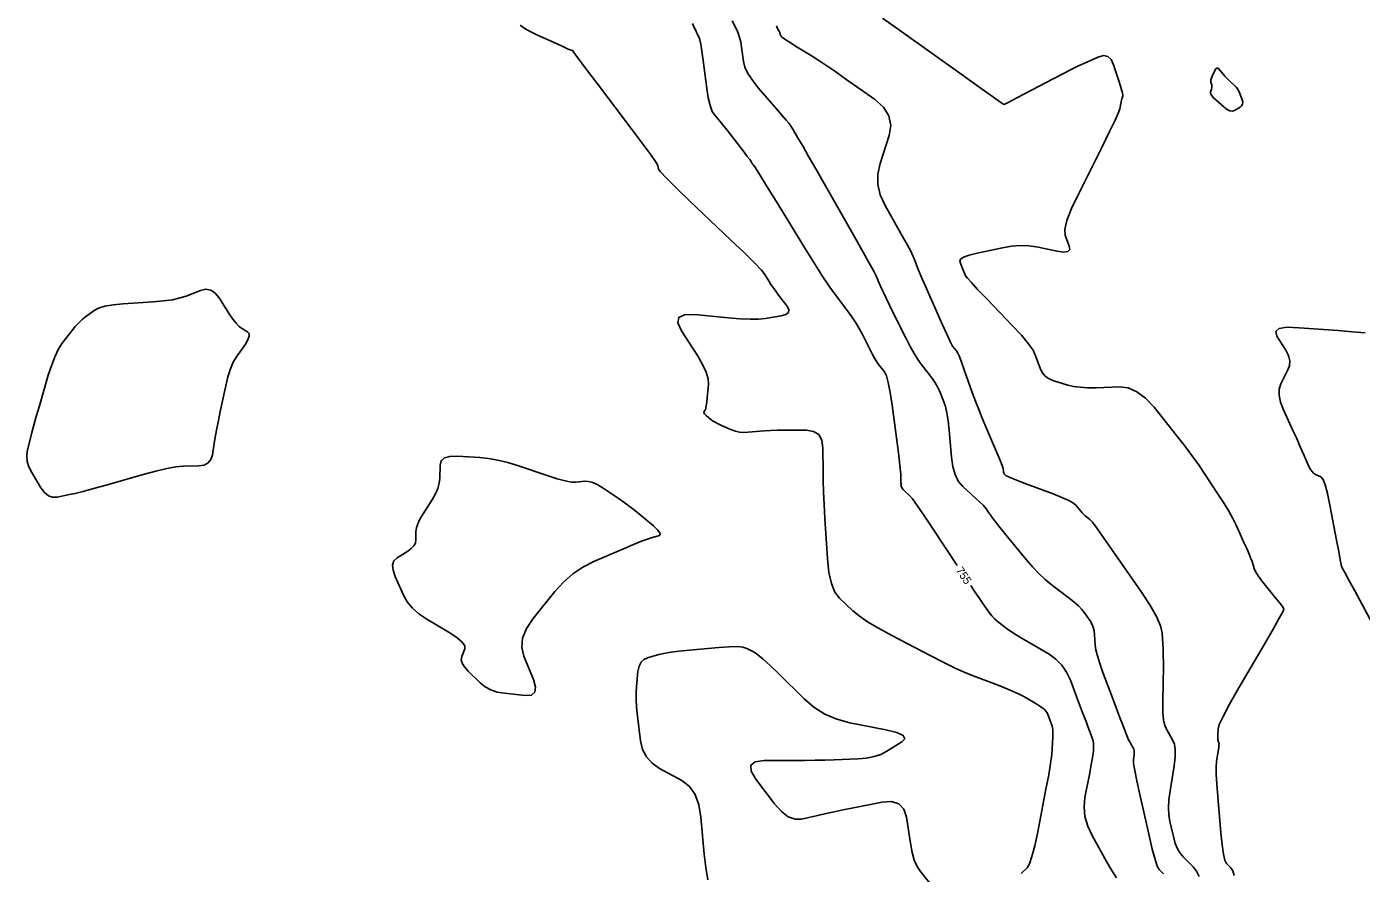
# Model space of a CAD drawing. Extents: x 2082232 to 2083549, y 592624 to 593832.
# Drawn here: x 2082682.7 to 2082799.4, y 593026.5 to 593100.6 of the extents above; entities that cross this region are included whole.
import ezdxf

# ---------------------------------------------------------------- set-up
doc = ezdxf.new("R2010")
doc.units = 0
doc.layers.add('DT_X_Contour_Major', color=7, linetype='Continuous')
doc.layers.add('DT_X_Contour_Minor', color=7, linetype='Continuous')

msp = doc.modelspace()

# ---------------------------------------------------------------- linework, layer by layer
at = {"layer": 'DT_X_Contour_Major'}
for points in [[(2082740.92, 593100.89), (2082741.08, 593100.55), (2082741.21, 593100.27), (2082741.31, 593100.06), (2082741.37, 593099.93), (2082741.51, 593099.67), (2082741.57, 593099.47), (2082741.65, 593099.07), (2082741.74, 593098.46), (2082741.85, 593097.65), (2082742.18, 593095.21), (2082742.31, 593094.38), (2082742.47, 593093.71), (2082742.66, 593093.2), (2082742.87, 593092.86), (2082743.47, 593092.16), (2082743.71, 593091.88), (2082743.97, 593091.55), (2082744.26, 593091.19), (2082744.57, 593090.78), (2082745.44, 593089.64), (2082745.72, 593089.26), (2082745.93, 593088.99), (2082746.05, 593088.81), (2082746.1, 593088.74), (2082746.11, 593088.69), (2082746.11, 593088.66), (2082746.13, 593088.64), (2082746.16, 593088.61), (2082746.19, 593088.57), (2082746.29, 593088.48), (2082746.44, 593088.25), (2082746.82, 593087.66), (2082747.41, 593086.69), (2082748.24, 593085.35), (2082750.73, 593081.29), (2082751.6, 593079.89), (2082752.33, 593078.74), (2082752.93, 593077.83), (2082753.41, 593077.18), (2082754.48, 593075.75), (2082754.87, 593075.23), (2082755.21, 593074.71), (2082755.51, 593074.21), (2082755.77, 593073.73), (2082756.4, 593072.45), (2082756.63, 593072), (2082756.85, 593071.61), (2082757.05, 593071.29), (2082757.23, 593071.04), (2082757.71, 593070.43), (2082757.88, 593070.08), (2082758.05, 593069.47), (2082758.22, 593068.61), (2082758.39, 593067.5), (2082758.82, 593064.19), (2082758.96, 593063.09), (2082759.06, 593062.26), (2082759.12, 593061.71), (2082759.14, 593061.43), (2082759.15, 593061.06), (2082759.15, 593060.93), (2082759.15, 593060.81), (2082759.15, 593060.71), (2082759.16, 593060.62), (2082759.17, 593060.42), (2082759.19, 593060.33), (2082759.25, 593060.23), (2082759.35, 593060.11), (2082759.49, 593059.97), (2082759.9, 593059.59), (2082760.15, 593059.3), (2082760.56, 593058.73), (2082761.15, 593057.87), (2082761.91, 593056.73), (2082764.08, 593053.47)], [(2082765.25, 593051.72), (2082765.56, 593051.25), (2082766.01, 593050.58), (2082766.3, 593050.16), (2082766.87, 593049.37), (2082767.09, 593049.08), (2082767.32, 593048.82), (2082767.57, 593048.59), (2082767.82, 593048.39), (2082768.51, 593047.88), (2082768.82, 593047.67), (2082769.23, 593047.4), (2082769.74, 593047.09), (2082770.35, 593046.73), (2082772.1, 593045.7), (2082772.71, 593045.27), (2082773.22, 593044.75), (2082773.64, 593044.14), (2082773.97, 593043.44), (2082774.72, 593041.45), (2082774.98, 593040.76), (2082775.19, 593040.18), (2082775.37, 593039.73), (2082775.5, 593039.39), (2082775.79, 593038.64), (2082775.88, 593038.37), (2082775.95, 593038.13), (2082775.99, 593037.92), (2082776, 593037.74), (2082775.98, 593037.3), (2082775.96, 593037.05), (2082775.9, 593036.64), (2082775.8, 593036.07), (2082775.66, 593035.34), (2082775.24, 593033.17), (2082775.16, 593032.35), (2082775.24, 593031.52), (2082775.48, 593030.68), (2082775.87, 593029.84), (2082777.13, 593027.56), (2082777.58, 593026.79), (2082778, 593026.16)]]:
    msp.add_lwpolyline(points, dxfattribs=at)
at = {"layer": 'DT_X_Contour_Minor'}
for points in [[(2082757.54, 593101.35), (2082759.22, 593100.15), (2082764.3, 593096.54), (2082765.97, 593095.35), (2082767.16, 593094.5), (2082767.89, 593093.99), (2082768.13, 593093.82), (2082768.17, 593093.81), (2082768.29, 593093.87), (2082768.64, 593094.05), (2082769.22, 593094.35), (2082770.02, 593094.77), (2082772.45, 593096.06), (2082773.3, 593096.5), (2082774.05, 593096.88), (2082774.68, 593097.19), (2082775.2, 593097.43), (2082776.45, 593097.98), (2082776.88, 593098.09), (2082777.24, 593098.01), (2082777.53, 593097.74), (2082777.75, 593097.28), (2082778.23, 593095.79), (2082778.39, 593095.29), (2082778.49, 593094.92), (2082778.55, 593094.67), (2082778.55, 593094.55), (2082778.49, 593094.37), (2082778.47, 593094.29), (2082778.44, 593094.19), (2082778.41, 593094.06), (2082778.38, 593093.9), (2082778.3, 593093.44), (2082778.18, 593093.1), (2082777.88, 593092.43), (2082777.4, 593091.43), (2082776.74, 593090.09), (2082774.73, 593086.08), (2082774.08, 593084.72), (2082773.66, 593083.65), (2082773.47, 593082.86), (2082773.5, 593082.36), (2082773.87, 593081.4), (2082773.91, 593081.11), (2082773.74, 593080.93), (2082773.38, 593080.89), (2082772.81, 593080.97), (2082771.02, 593081.34), (2082770.33, 593081.44), (2082769.6, 593081.46), (2082768.83, 593081.41), (2082768.03, 593081.27), (2082765.83, 593080.8), (2082765.11, 593080.63), (2082764.62, 593080.45), (2082764.35, 593080.27), (2082764.31, 593080.09), (2082764.48, 593079.61), (2082764.54, 593079.45), (2082764.6, 593079.3), (2082764.65, 593079.17), (2082764.7, 593079.06), (2082764.81, 593078.81), (2082764.96, 593078.61), (2082765.31, 593078.22), (2082765.86, 593077.62), (2082766.62, 593076.83), (2082768.92, 593074.44), (2082769.69, 593073.61), (2082770.29, 593072.9), (2082770.7, 593072.3), (2082770.93, 593071.83), (2082771.32, 593070.74), (2082771.5, 593070.36), (2082771.77, 593070.05), (2082772.11, 593069.81), (2082772.53, 593069.63), (2082773.75, 593069.26), (2082774.24, 593069.14), (2082774.82, 593069.06), (2082775.47, 593069.02), (2082776.21, 593069.03), (2082778.27, 593069.1), (2082779.03, 593069.01), (2082779.79, 593068.68), (2082780.54, 593068.12), (2082781.29, 593067.32), (2082783.25, 593064.86), (2082783.96, 593063.96), (2082784.6, 593063.11), (2082785.17, 593062.31), (2082785.68, 593061.56), (2082786.96, 593059.61), (2082787.41, 593058.9), (2082787.81, 593058.23), (2082788.16, 593057.59), (2082788.46, 593056.99), (2082789.17, 593055.44), (2082789.42, 593054.9), (2082789.61, 593054.45), (2082789.76, 593054.09), (2082789.86, 593053.82), (2082790.05, 593053.21), (2082790.16, 593052.96), (2082790.34, 593052.65), (2082790.6, 593052.28), (2082790.92, 593051.86), (2082791.87, 593050.68), (2082792.19, 593050.28), (2082792.42, 593049.99), (2082792.56, 593049.81), (2082792.61, 593049.72), (2082792.64, 593049.65), (2082792.55, 593049.43), (2082792.23, 593048.85), (2082791.69, 593047.91), (2082790.93, 593046.59), (2082788.62, 593042.61), (2082787.86, 593041.27), (2082787.32, 593040.25), (2082786.99, 593039.55), (2082786.88, 593039.17), (2082786.86, 593038.58), (2082786.86, 593038.39), (2082786.87, 593038.23), (2082786.88, 593038.13), (2082786.9, 593038.07), (2082786.96, 593037.97), (2082786.97, 593037.89), (2082786.96, 593037.74), (2082786.94, 593037.52), (2082786.89, 593037.22), (2082786.75, 593036.32), (2082786.71, 593035.87), (2082786.72, 593035.21), (2082786.76, 593034.34), (2082786.85, 593033.26), (2082787.12, 593030.08), (2082787.23, 593029.02), (2082787.35, 593028.22), (2082787.48, 593027.68), (2082787.62, 593027.41), (2082788.01, 593027.01), (2082788.16, 593026.77), (2082788.29, 593026.35)], [(2082769.66, 593026.52), (2082770.19, 593027.03), (2082770.39, 593027.37), (2082770.61, 593028.01), (2082770.86, 593028.94), (2082771.11, 593030.18), (2082771.83, 593033.89), (2082772.07, 593035.15), (2082772.24, 593036.16), (2082772.34, 593036.93), (2082772.39, 593037.45), (2082772.42, 593038.49), (2082772.42, 593038.84), (2082772.42, 593039.11), (2082772.41, 593039.3), (2082772.39, 593039.41), (2082772.32, 593039.58), (2082772.29, 593039.66), (2082772.25, 593039.76), (2082772.2, 593039.89), (2082772.14, 593040.05), (2082771.97, 593040.51), (2082771.86, 593040.69), (2082771.67, 593040.89), (2082771.39, 593041.1), (2082771.03, 593041.33), (2082769.95, 593041.97), (2082769.5, 593042.21), (2082768.97, 593042.46), (2082768.36, 593042.72), (2082767.66, 593042.99), (2082765.69, 593043.73), (2082764.88, 593044.05), (2082763.95, 593044.47), (2082762.89, 593044.99), (2082761.7, 593045.6), (2082758.35, 593047.36), (2082757.2, 593047.99), (2082756.24, 593048.55), (2082755.5, 593049.06), (2082754.95, 593049.5), (2082753.77, 593050.61), (2082753.38, 593051.14), (2082753.07, 593051.89), (2082752.85, 593052.86), (2082752.73, 593054.07), (2082752.51, 593057.57), (2082752.44, 593058.82), (2082752.38, 593059.93), (2082752.35, 593060.9), (2082752.34, 593061.73), (2082752.32, 593063.77), (2082752.23, 593064.44), (2082751.96, 593064.92), (2082751.51, 593065.21), (2082750.9, 593065.3), (2082749.02, 593065.3), (2082748.35, 593065.3), (2082747.76, 593065.29), (2082747.26, 593065.26), (2082746.83, 593065.23), (2082745.79, 593065.13), (2082745.41, 593065.12), (2082745.05, 593065.15), (2082744.69, 593065.22), (2082744.35, 593065.34), (2082743.47, 593065.73), (2082743.16, 593065.87), (2082742.9, 593066), (2082742.69, 593066.13), (2082742.53, 593066.25), (2082742.15, 593066.57), (2082742.04, 593066.68), (2082741.96, 593066.78), (2082741.93, 593066.87), (2082741.95, 593066.94), (2082742.05, 593067.12), (2082742.09, 593067.24), (2082742.13, 593067.45), (2082742.17, 593067.75), (2082742.21, 593068.14), (2082742.32, 593069.32), (2082742.29, 593069.81), (2082742.12, 593070.39), (2082741.81, 593071.07), (2082741.36, 593071.84), (2082739.97, 593074.01), (2082739.65, 593074.71), (2082739.73, 593075.17), (2082740.23, 593075.41), (2082741.12, 593075.42), (2082744.05, 593075.13), (2082745.08, 593075.05), (2082745.96, 593075.02), (2082746.69, 593075.03), (2082747.29, 593075.09), (2082748.67, 593075.32), (2082749.09, 593075.44), (2082749.31, 593075.62), (2082749.34, 593075.87), (2082749.17, 593076.19), (2082748.46, 593077.13), (2082748.2, 593077.47), (2082747.98, 593077.78), (2082747.79, 593078.06), (2082747.63, 593078.31), (2082747.24, 593078.94), (2082746.95, 593079.31), (2082746.35, 593079.94), (2082745.46, 593080.83), (2082744.26, 593081.97), (2082740.67, 593085.38), (2082739.49, 593086.51), (2082738.65, 593087.35), (2082738.13, 593087.9), (2082737.94, 593088.16), (2082737.89, 593088.46), (2082737.74, 593088.74), (2082737.31, 593089.36), (2082736.62, 593090.31), (2082735.65, 593091.6), (2082732.71, 593095.49), (2082731.75, 593096.76), (2082731.06, 593097.68), (2082730.64, 593098.23), (2082730.5, 593098.43), (2082730.49, 593098.46), (2082730.48, 593098.47), (2082730.48, 593098.48), (2082730.48, 593098.49), (2082730.48, 593098.5), (2082730.49, 593098.52), (2082730.49, 593098.52), (2082730.48, 593098.53), (2082730.47, 593098.53), (2082730.45, 593098.53), (2082730.41, 593098.52), (2082730.31, 593098.55), (2082730.06, 593098.66), (2082729.65, 593098.84), (2082729.09, 593099.1), (2082727.38, 593099.88), (2082726.8, 593100.16), (2082726.36, 593100.39), (2082726.05, 593100.59), (2082725.87, 593100.74)], [(2082744.39, 593101.12), (2082744.79, 593100.35), (2082744.93, 593100.04), (2082745.05, 593099.68), (2082745.15, 593099.28), (2082745.22, 593098.83), (2082745.39, 593097.57), (2082745.51, 593097.08), (2082745.77, 593096.53), (2082746.16, 593095.93), (2082746.68, 593095.27), (2082748.24, 593093.46), (2082748.75, 593092.87), (2082749.12, 593092.44), (2082749.35, 593092.17), (2082749.44, 593092.07), (2082749.48, 593092.01), (2082749.51, 593091.96), (2082749.59, 593091.83), (2082749.7, 593091.64), (2082749.86, 593091.38), (2082750.32, 593090.59), (2082750.59, 593090.12), (2082751.05, 593089.32), (2082751.71, 593088.17), (2082752.55, 593086.69), (2082755.05, 593082.28), (2082755.87, 593080.83), (2082756.46, 593079.78), (2082756.83, 593079.12), (2082756.96, 593078.87), (2082757.01, 593078.73), (2082757.04, 593078.66), (2082757.09, 593078.54), (2082757.16, 593078.38), (2082757.25, 593078.18), (2082757.51, 593077.58), (2082757.65, 593077.29), (2082757.86, 593076.85), (2082758.15, 593076.26), (2082758.51, 593075.53), (2082759.57, 593073.39), (2082759.96, 593072.64), (2082760.31, 593072.01), (2082760.63, 593071.49), (2082760.92, 593071.08), (2082761.65, 593070.14), (2082761.91, 593069.79), (2082762.14, 593069.44), (2082762.34, 593069.09), (2082762.51, 593068.74), (2082762.91, 593067.8), (2082763.06, 593067.38), (2082763.18, 593066.83), (2082763.28, 593066.14), (2082763.36, 593065.32), (2082763.56, 593062.94), (2082763.68, 593062.12), (2082763.88, 593061.42), (2082764.17, 593060.84), (2082764.55, 593060.39), (2082765.67, 593059.36), (2082766.04, 593059.01), (2082766.33, 593058.74), (2082766.52, 593058.54), (2082766.63, 593058.41), (2082766.79, 593058.17), (2082766.85, 593058.07), (2082766.92, 593057.97), (2082767, 593057.87), (2082767.08, 593057.75), (2082767.3, 593057.44), (2082767.45, 593057.25), (2082767.71, 593056.92), (2082768.09, 593056.44), (2082768.6, 593055.83), (2082770.09, 593054), (2082770.65, 593053.35), (2082771.21, 593052.77), (2082771.76, 593052.25), (2082772.3, 593051.8), (2082773.76, 593050.69), (2082774.26, 593050.29), (2082774.67, 593049.93), (2082774.98, 593049.61), (2082775.21, 593049.33), (2082775.69, 593048.64), (2082775.85, 593048.37), (2082775.97, 593048.08), (2082776.05, 593047.76), (2082776.09, 593047.43), (2082776.14, 593046.5), (2082776.2, 593046.09), (2082776.33, 593045.56), (2082776.53, 593044.9), (2082776.81, 593044.12), (2082777.66, 593041.88), (2082777.95, 593041.1), (2082778.19, 593040.46), (2082778.38, 593039.95), (2082778.53, 593039.58), (2082778.84, 593038.75), (2082778.96, 593038.46), (2082779.06, 593038.22), (2082779.16, 593038.03), (2082779.24, 593037.87), (2082779.45, 593037.53), (2082779.51, 593037.39), (2082779.55, 593037.25), (2082779.56, 593037.09), (2082779.55, 593036.93), (2082779.48, 593036.47), (2082779.49, 593036.15), (2082779.59, 593035.54), (2082779.77, 593034.63), (2082780.03, 593033.43), (2082780.85, 593029.84), (2082781.13, 593028.64), (2082781.37, 593027.75), (2082781.57, 593027.16), (2082781.73, 593026.87), (2082782.1, 593026.5)], [(2082748.26, 593100.68), (2082748.4, 593100.41), (2082748.5, 593100.21), (2082748.56, 593100.07), (2082748.59, 593100.01), (2082748.6, 593099.94), (2082748.6, 593099.91), (2082748.62, 593099.87), (2082748.65, 593099.83), (2082748.68, 593099.79), (2082748.78, 593099.68), (2082748.88, 593099.6), (2082749.11, 593099.44), (2082749.46, 593099.22), (2082749.94, 593098.92), (2082751.38, 593098.03), (2082751.97, 593097.66), (2082752.66, 593097.2), (2082753.45, 593096.66), (2082754.34, 593096.03), (2082756.84, 593094.26), (2082757.62, 593093.56), (2082758.1, 593092.8), (2082758.26, 593091.97), (2082758.12, 593091.09), (2082757.33, 593088.64), (2082757.13, 593087.72), (2082757.14, 593086.8), (2082757.35, 593085.89), (2082757.77, 593084.97), (2082759.15, 593082.53), (2082759.62, 593081.7), (2082759.98, 593081.03), (2082760.23, 593080.52), (2082760.38, 593080.17), (2082760.64, 593079.47), (2082760.78, 593079.12), (2082760.99, 593078.6), (2082761.29, 593077.91), (2082761.67, 593077.05), (2082762.8, 593074.53), (2082763.17, 593073.7), (2082763.47, 593073.07), (2082763.67, 593072.67), (2082763.8, 593072.48), (2082764.01, 593072.26), (2082764.11, 593072.1), (2082764.26, 593071.76), (2082764.45, 593071.27), (2082764.69, 593070.6), (2082765.39, 593068.6), (2082765.66, 593067.85), (2082765.95, 593067.11), (2082766.25, 593066.36), (2082766.57, 593065.61), (2082767.43, 593063.63), (2082767.71, 593062.96), (2082767.91, 593062.46), (2082768.04, 593062.13), (2082768.09, 593061.96), (2082768.11, 593061.72), (2082768.12, 593061.63), (2082768.14, 593061.56), (2082768.17, 593061.5), (2082768.22, 593061.45), (2082768.35, 593061.33), (2082768.5, 593061.25), (2082768.85, 593061.1), (2082769.4, 593060.88), (2082770.16, 593060.59), (2082772.46, 593059.73), (2082773.23, 593059.43), (2082773.82, 593059.16), (2082774.23, 593058.92), (2082774.47, 593058.73), (2082774.86, 593058.25), (2082775, 593058.08), (2082775.13, 593057.94), (2082775.26, 593057.82), (2082775.38, 593057.72), (2082775.68, 593057.49), (2082775.89, 593057.25), (2082776.3, 593056.71), (2082776.9, 593055.86), (2082777.71, 593054.71), (2082780.12, 593051.24), (2082780.92, 593050.03), (2082781.49, 593049.02), (2082781.85, 593048.2), (2082781.99, 593047.57), (2082782.07, 593046.16), (2082782.09, 593045.6), (2082782.1, 593044.97), (2082782.1, 593044.26), (2082782.09, 593043.49), (2082782.04, 593041.35), (2082782.04, 593040.6), (2082782.1, 593039.98), (2082782.22, 593039.47), (2082782.39, 593039.09), (2082782.91, 593038.23), (2082783.07, 593037.84), (2082783.14, 593037.33), (2082783.13, 593036.7), (2082783.04, 593035.95), (2082782.69, 593033.77), (2082782.59, 593032.98), (2082782.56, 593032.27), (2082782.58, 593031.63), (2082782.67, 593031.07), (2082783, 593029.64), (2082783.14, 593029.14), (2082783.33, 593028.69), (2082783.58, 593028.29), (2082783.87, 593027.95), (2082784.71, 593027.1), (2082785, 593026.74), (2082785.23, 593026.26)], [(2082786.31, 593095.15), (2082786.34, 593095.25), (2082786.35, 593095.35), (2082786.35, 593095.43), (2082786.33, 593095.52), (2082786.26, 593095.74), (2082786.25, 593095.83), (2082786.26, 593095.95), (2082786.3, 593096.1), (2082786.37, 593096.28), (2082786.59, 593096.79), (2082786.68, 593096.93), (2082786.78, 593096.99), (2082786.89, 593096.97), (2082787.01, 593096.85), (2082787.35, 593096.43), (2082787.48, 593096.28), (2082787.62, 593096.13), (2082787.76, 593095.99), (2082787.91, 593095.85), (2082788.32, 593095.48), (2082788.46, 593095.33), (2082788.59, 593095.17), (2082788.69, 593094.98), (2082788.78, 593094.78), (2082788.99, 593094.21), (2082789.04, 593094.01), (2082789.02, 593093.83), (2082788.94, 593093.69), (2082788.8, 593093.57), (2082788.32, 593093.29), (2082788.13, 593093.22), (2082787.92, 593093.25), (2082787.68, 593093.36), (2082787.42, 593093.56), (2082786.7, 593094.2), (2082786.46, 593094.43), (2082786.31, 593094.61), (2082786.23, 593094.77), (2082786.22, 593094.89), (2082786.31, 593095.15)], [(2082700.11, 593069.2), (2082700.3, 593069.99), (2082700.52, 593070.67), (2082700.77, 593071.25), (2082701.05, 593071.72), (2082701.83, 593072.84), (2082702.06, 593073.22), (2082702.17, 593073.53), (2082702.16, 593073.76), (2082702.02, 593073.92), (2082701.49, 593074.23), (2082701.28, 593074.39), (2082701.03, 593074.66), (2082700.74, 593075.03), (2082700.42, 593075.49), (2082699.53, 593076.88), (2082699.18, 593077.31), (2082698.8, 593077.56), (2082698.38, 593077.64), (2082697.92, 593077.54), (2082696.66, 593077.05), (2082696.13, 593076.88), (2082695.47, 593076.73), (2082694.68, 593076.62), (2082693.77, 593076.54), (2082691.16, 593076.36), (2082690.26, 593076.27), (2082689.54, 593076.15), (2082689, 593075.99), (2082688.62, 593075.79), (2082687.85, 593075.22), (2082687.56, 593074.99), (2082687.26, 593074.7), (2082686.96, 593074.37), (2082686.65, 593073.99), (2082685.81, 593072.91), (2082685.5, 593072.43), (2082685.2, 593071.8), (2082684.9, 593071.03), (2082684.6, 593070.11), (2082683.82, 593067.44), (2082683.55, 593066.52), (2082683.32, 593065.74), (2082683.15, 593065.1), (2082683.03, 593064.6), (2082682.76, 593063.47), (2082682.71, 593063.03), (2082682.76, 593062.58), (2082682.91, 593062.11), (2082683.16, 593061.62), (2082683.96, 593060.28), (2082684.28, 593059.85), (2082684.62, 593059.57), (2082684.98, 593059.44), (2082685.37, 593059.45), (2082686.45, 593059.67), (2082686.96, 593059.78), (2082687.66, 593059.96), (2082688.56, 593060.2), (2082689.67, 593060.51), (2082692.88, 593061.43), (2082694.01, 593061.73), (2082694.96, 593061.95), (2082695.74, 593062.09), (2082696.35, 593062.15), (2082697.75, 593062.19), (2082698.22, 593062.26), (2082698.57, 593062.45), (2082698.82, 593062.74), (2082698.95, 593063.14), (2082699.14, 593064.36), (2082699.23, 593064.86), (2082699.34, 593065.46), (2082699.48, 593066.16), (2082699.64, 593066.95), (2082700.11, 593069.2)], [(2082799.74, 593073.84), (2082798.6, 593073.93), (2082797.37, 593074.02), (2082793.98, 593074.28), (2082792.9, 593074.31), (2082792.22, 593074.2), (2082791.92, 593073.94), (2082792.02, 593073.55), (2082792.81, 593072.31), (2082793.05, 593071.85), (2082793.15, 593071.39), (2082793.12, 593070.95), (2082792.96, 593070.52), (2082792.38, 593069.37), (2082792.22, 593068.9), (2082792.21, 593068.37), (2082792.33, 593067.77), (2082792.59, 593067.1), (2082793.45, 593065.23), (2082793.76, 593064.58), (2082794.01, 593064.01), (2082794.22, 593063.54), (2082794.39, 593063.16), (2082794.77, 593062.27), (2082794.92, 593061.96), (2082795.07, 593061.72), (2082795.23, 593061.55), (2082795.41, 593061.44), (2082795.87, 593061.22), (2082796.06, 593061), (2082796.25, 593060.52), (2082796.45, 593059.78), (2082796.66, 593058.76), (2082797.24, 593055.7), (2082797.43, 593054.7), (2082797.56, 593053.98), (2082797.64, 593053.55), (2082797.67, 593053.4), (2082797.67, 593053.4), (2082797.74, 593053.26), (2082797.96, 593052.86), (2082798.32, 593052.18), (2082798.83, 593051.25), (2082800.38, 593048.38)], [(2082718.85, 593062.26), (2082718.95, 593062.63), (2082719.23, 593062.88), (2082719.7, 593063.02), (2082720.35, 593063.03), (2082722.33, 593062.91), (2082723.09, 593062.83), (2082723.91, 593062.68), (2082724.78, 593062.47), (2082725.7, 593062.18), (2082728.23, 593061.34), (2082729.09, 593061.06), (2082729.8, 593060.88), (2082730.34, 593060.77), (2082730.72, 593060.76), (2082731.52, 593060.84), (2082731.84, 593060.82), (2082732.21, 593060.72), (2082732.64, 593060.52), (2082733.11, 593060.23), (2082734.43, 593059.36), (2082734.92, 593059.02), (2082735.4, 593058.67), (2082735.87, 593058.31), (2082736.32, 593057.94), (2082737.52, 593056.94), (2082737.88, 593056.6), (2082738.07, 593056.34), (2082738.09, 593056.16), (2082737.94, 593056.06), (2082737.31, 593055.89), (2082736.99, 593055.78), (2082736.47, 593055.59), (2082735.78, 593055.3), (2082734.89, 593054.93), (2082732.29, 593053.81), (2082731.35, 593053.33), (2082730.47, 593052.73), (2082729.65, 593052.02), (2082728.9, 593051.19), (2082726.99, 593048.83), (2082726.4, 593047.96), (2082726.07, 593047.12), (2082725.99, 593046.31), (2082726.18, 593045.53), (2082727.01, 593043.49), (2082727.2, 593042.83), (2082727.14, 593042.38), (2082726.84, 593042.13), (2082726.29, 593042.1), (2082724.49, 593042.29), (2082723.85, 593042.4), (2082723.28, 593042.59), (2082722.79, 593042.86), (2082722.36, 593043.2), (2082721.32, 593044.23), (2082721, 593044.6), (2082720.79, 593044.93), (2082720.71, 593045.23), (2082720.75, 593045.5), (2082721.01, 593046.17), (2082721.01, 593046.44), (2082720.79, 593046.77), (2082720.35, 593047.14), (2082719.7, 593047.57), (2082717.69, 593048.77), (2082717, 593049.24), (2082716.43, 593049.75), (2082715.98, 593050.29), (2082715.65, 593050.88), (2082714.93, 593052.5), (2082714.74, 593053.05), (2082714.71, 593053.51), (2082714.82, 593053.88), (2082715.1, 593054.14), (2082716.04, 593054.72), (2082716.34, 593054.95), (2082716.56, 593055.19), (2082716.7, 593055.44), (2082716.74, 593055.71), (2082716.74, 593056.45), (2082716.78, 593056.76), (2082716.9, 593057.11), (2082717.1, 593057.52), (2082717.37, 593057.98), (2082718.19, 593059.27), (2082718.46, 593059.75), (2082718.66, 593060.22), (2082718.78, 593060.67), (2082718.82, 593061.11), (2082718.85, 593062.26)], [(2082761.67, 593025.67), (2082760.85, 593026.69), (2082760.56, 593027.14), (2082760.32, 593027.7), (2082760.13, 593028.37), (2082759.98, 593029.17), (2082759.63, 593031.44), (2082759.4, 593032.16), (2082758.97, 593032.62), (2082758.34, 593032.83), (2082757.5, 593032.77), (2082755, 593032.27), (2082754.11, 593032.09), (2082753.31, 593031.92), (2082752.6, 593031.77), (2082751.99, 593031.63), (2082750.46, 593031.28), (2082749.89, 593031.27), (2082749.3, 593031.49), (2082748.7, 593031.94), (2082748.09, 593032.63), (2082746.46, 593034.78), (2082746.05, 593035.48), (2082746.03, 593035.99), (2082746.41, 593036.29), (2082747.19, 593036.4), (2082749.79, 593036.41), (2082750.74, 593036.42), (2082751.64, 593036.43), (2082752.5, 593036.45), (2082753.3, 593036.48), (2082755.39, 593036.56), (2082756.14, 593036.62), (2082756.81, 593036.75), (2082757.4, 593036.95), (2082757.93, 593037.22), (2082759.22, 593038.03), (2082759.5, 593038.32), (2082759.36, 593038.6), (2082758.8, 593038.85), (2082757.83, 593039.1), (2082754.69, 593039.71), (2082753.55, 593040.02), (2082752.51, 593040.47), (2082751.55, 593041.07), (2082750.68, 593041.81), (2082748.47, 593043.98), (2082747.72, 593044.71), (2082747.11, 593045.27), (2082746.65, 593045.66), (2082746.33, 593045.88), (2082745.67, 593046.22), (2082745.34, 593046.33), (2082744.82, 593046.38), (2082744.12, 593046.37), (2082743.24, 593046.31), (2082740.66, 593046.07), (2082739.76, 593045.98), (2082739.02, 593045.88), (2082738.43, 593045.78), (2082737.99, 593045.68), (2082737, 593045.4), (2082736.68, 593045.25), (2082736.43, 593045), (2082736.26, 593044.65), (2082736.16, 593044.21), (2082736.02, 593042.9), (2082735.99, 593042.37), (2082735.99, 593041.76), (2082736.04, 593041.07), (2082736.12, 593040.3), (2082736.38, 593038.14), (2082736.56, 593037.38), (2082736.9, 593036.73), (2082737.39, 593036.17), (2082738.05, 593035.72), (2082740, 593034.65), (2082740.66, 593034.14), (2082741.15, 593033.44), (2082741.49, 593032.54), (2082741.67, 593031.44), (2082741.94, 593028.23), (2082742.08, 593027.06), (2082742.27, 593025.97)]]:
    msp.add_lwpolyline(points, dxfattribs=at)

# ---------------------------------------------------------------- texts
at = {"layer": 'DT_X_Contour_Major'}
msp.add_text('755', height=0.7, rotation=303.665, dxfattribs=at).set_placement((2082763.93, 593053.05))

doc.saveas('drawing.dxf')
